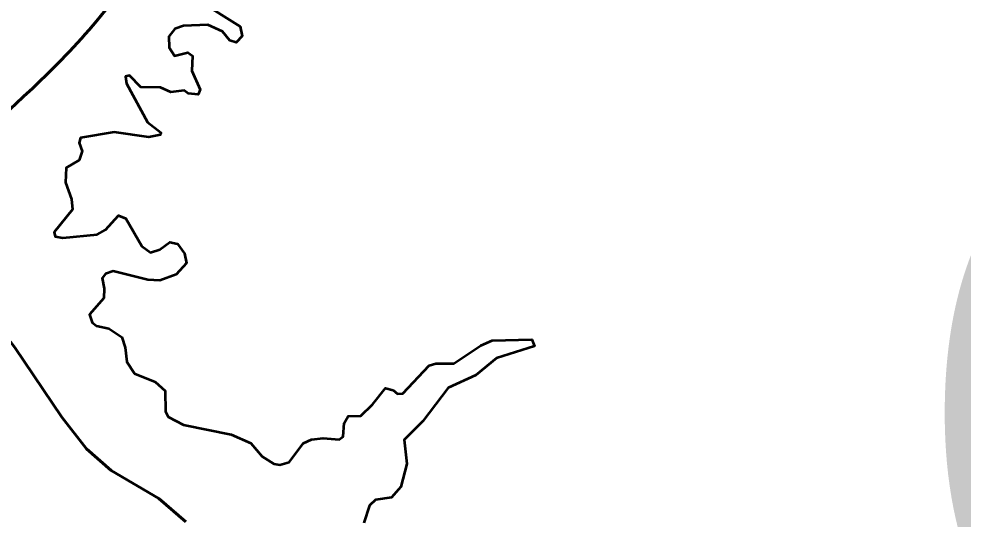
# Model space of a CAD drawing. Extents: x 553962 to 842807, y 8883888 to 9032388.
# Drawn here: x 799824 to 800561, y 9017859 to 9018249 of the extents above; entities that cross this region are included whole.
import ezdxf

# ---------------------------------------------------------------- set-up
doc = ezdxf.new("R2010")
doc.units = 0
doc.header["$LTSCALE"] = 200
doc.linetypes.add('LONG_DASH_SHORT_DASH', pattern=[9.9, 6, -1.2, 1.5, -1.2])
doc.layers.add('1', color=7, linetype='Continuous', lineweight=13)

msp = doc.modelspace()

# ---------------------------------------------------------------- linework, layer by layer
at = {"layer": '1'}
for points in [[(799965.1, 9018262.6), (799997, 9018242.6), (799998.6, 9018235.1), (799993.9, 9018230.2), (799989, 9018231.7), (799983.2, 9018238.8), (799971.8, 9018243.8), (799952.7, 9018243.2), (799946.1, 9018240.9), (799941.4, 9018234.7), (799941.7, 9018226.1), (799945.9, 9018219.8), (799956.1, 9018222.4), (799959.9, 9018219.8), (799959.3, 9018208.1), (799965.8, 9018193.5), (799964.3, 9018189.5), (799956.5, 9018190.3), (799953.3, 9018192.6), (799942.9, 9018191.4), (799934.8, 9018195), (799919.6, 9018195.4), (799910.6, 9018204.3), (799907.7, 9018203.7), (799908.5, 9018198.2), (799924.8, 9018168.1), (799935.2, 9018160), (799935, 9018158.2), (799925.9, 9018156.3), (799898.7, 9018160.3), (799872.6, 9018155.7), (799871.5, 9018151.8), (799873.9, 9018145.5), (799871.5, 9018138.5), (799861.3, 9018132.5), (799860.9, 9018121), (799865.6, 9018108), (799866.4, 9018100), (799852, 9018082.2), (799852.7, 9018079), (799858.8, 9018077.9), (799885.4, 9018080.5), (799892.1, 9018084.2), (799902.1, 9018095.3), (799902.1, 9018095.3), (799907.9, 9018092.9), (799920.4, 9018071.3), (799927, 9018066.5), (799934.4, 9018068.8), (799942.1, 9018074.5), (799948.1, 9018073.2), (799953.7, 9018065.7), (799955.2, 9018058.2), (799947, 9018049.3), (799934.4, 9018044.6), (799925.1, 9018045), (799897.9, 9018052), (799892, 9018049.7), (799889.4, 9018046.5), (799891.1, 9018038.4), (799890.7, 9018030.8)], [(799965.1, 9018262.6), (799997, 9018242.6), (799998.6, 9018235.1), (799993.9, 9018230.2), (799989, 9018231.7), (799983.2, 9018238.8), (799971.8, 9018243.8), (799952.7, 9018243.2), (799946.1, 9018240.9), (799941.4, 9018234.7), (799941.7, 9018226.1), (799945.9, 9018219.8), (799956.1, 9018222.4), (799959.9, 9018219.8), (799959.3, 9018208.1), (799965.8, 9018193.5), (799964.3, 9018189.5), (799956.5, 9018190.3), (799953.3, 9018192.6), (799942.9, 9018191.4), (799934.8, 9018195), (799919.6, 9018195.4), (799910.6, 9018204.3), (799907.7, 9018203.7), (799908.5, 9018198.2), (799924.8, 9018168.1), (799935.2, 9018160), (799935, 9018158.2), (799925.9, 9018156.3), (799898.7, 9018160.3), (799872.6, 9018155.7), (799871.5, 9018151.8), (799873.9, 9018145.5), (799871.5, 9018138.5), (799861.3, 9018132.5), (799860.9, 9018121), (799865.6, 9018108), (799866.4, 9018100), (799852, 9018082.2), (799852.7, 9018079), (799858.8, 9018077.9), (799885.4, 9018080.5), (799892.1, 9018084.2), (799902.1, 9018095.3), (799902.1, 9018095.3), (799907.9, 9018092.9), (799920.4, 9018071.3), (799927, 9018066.5), (799934.4, 9018068.8), (799942.1, 9018074.5), (799948.1, 9018073.2), (799953.7, 9018065.7), (799955.2, 9018058.2), (799947, 9018049.3), (799934.4, 9018044.6), (799925.1, 9018045), (799897.9, 9018052), (799892, 9018049.7), (799889.4, 9018046.5), (799891.1, 9018038.4), (799890.7, 9018030.8)], [(799965.1, 9018262.6), (799997, 9018242.6), (799998.6, 9018235.1), (799993.9, 9018230.2), (799989, 9018231.7), (799983.2, 9018238.8), (799971.8, 9018243.8), (799952.7, 9018243.2), (799946.1, 9018240.9), (799941.4, 9018234.7), (799941.7, 9018226.1), (799945.9, 9018219.8), (799956.1, 9018222.4), (799959.9, 9018219.8), (799959.3, 9018208.1), (799965.8, 9018193.5), (799964.3, 9018189.5), (799956.5, 9018190.3), (799953.3, 9018192.6), (799942.9, 9018191.4), (799934.8, 9018195), (799919.6, 9018195.4), (799910.6, 9018204.3), (799907.7, 9018203.7), (799908.5, 9018198.2), (799924.8, 9018168.1), (799935.2, 9018160), (799935, 9018158.2), (799925.9, 9018156.3), (799898.7, 9018160.3), (799872.6, 9018155.7), (799871.5, 9018151.8), (799873.9, 9018145.5), (799871.5, 9018138.5), (799861.3, 9018132.5), (799860.9, 9018121), (799865.6, 9018108), (799866.4, 9018100), (799852, 9018082.2), (799852.7, 9018079), (799858.8, 9018077.9), (799885.4, 9018080.5), (799892.1, 9018084.2), (799902.1, 9018095.3), (799902.1, 9018095.3), (799907.9, 9018092.9), (799920.4, 9018071.3), (799927, 9018066.5), (799934.4, 9018068.8), (799942.1, 9018074.5), (799948.1, 9018073.2), (799953.7, 9018065.7), (799955.2, 9018058.2), (799947, 9018049.3), (799934.4, 9018044.6), (799925.1, 9018045), (799897.9, 9018052), (799892, 9018049.7), (799889.4, 9018046.5), (799891.1, 9018038.4), (799890.7, 9018030.8)], [(799965.1, 9018262.6), (799997, 9018242.6), (799998.6, 9018235.1), (799993.9, 9018230.2), (799989, 9018231.7), (799983.2, 9018238.8), (799971.8, 9018243.8), (799952.7, 9018243.2), (799946.1, 9018240.9), (799941.4, 9018234.7), (799941.7, 9018226.1), (799945.9, 9018219.8), (799956.1, 9018222.4), (799959.9, 9018219.8), (799959.3, 9018208.1), (799965.8, 9018193.5), (799964.3, 9018189.5), (799956.5, 9018190.3), (799953.3, 9018192.6), (799942.9, 9018191.4), (799934.8, 9018195), (799919.6, 9018195.4), (799910.6, 9018204.3), (799907.7, 9018203.7), (799908.5, 9018198.2), (799924.8, 9018168.1), (799935.2, 9018160), (799935, 9018158.2), (799925.9, 9018156.3), (799898.7, 9018160.3), (799872.6, 9018155.7), (799871.5, 9018151.8), (799873.9, 9018145.5), (799871.5, 9018138.5), (799861.3, 9018132.5), (799860.9, 9018121), (799865.6, 9018108), (799866.4, 9018100), (799852, 9018082.2), (799852.7, 9018079), (799858.8, 9018077.9), (799885.4, 9018080.5), (799892.1, 9018084.2), (799902.1, 9018095.3), (799902.1, 9018095.3), (799907.9, 9018092.9), (799920.4, 9018071.3), (799927, 9018066.5), (799934.4, 9018068.8), (799942.1, 9018074.5), (799948.1, 9018073.2), (799953.7, 9018065.7), (799955.2, 9018058.2), (799947, 9018049.3), (799934.4, 9018044.6), (799925.1, 9018045), (799897.9, 9018052), (799892, 9018049.7), (799889.4, 9018046.5), (799891.1, 9018038.4), (799890.7, 9018030.8)], [(799890.7, 9018030.8), (799879.6, 9018018.2), (799881.7, 9018011.9), (799885.1, 9018009.3), (799894.5, 9018007.2), (799904.7, 9018000.4), (799907.4, 9017992.5), (799908.7, 9017981.1), (799914.5, 9017972.1), (799930.8, 9017965.5), (799938.5, 9017958.5), (799938.7, 9017942.5), (799940.8, 9017938.3), (799952.7, 9017932), (799990.1, 9017924.5), (800005.2, 9017917.8), (800014.1, 9017907.5), (800023.2, 9017901.8), (800027.9, 9017901), (800035.3, 9017903.1), (800046.4, 9017917.7), (800052.5, 9017920.7), (800061.8, 9017921.8), (800074.2, 9017920.7), (800077.4, 9017923.1), (800078.2, 9017933.5), (800081.2, 9017938.8), (800091.2, 9017939.2), (800100.3, 9017947.9), (800110.3, 9017960.7), (800116.4, 9017959), (800119.7, 9017956.2), (800123.9, 9017956.4), (800144.3, 9017978.3), (800149.5, 9017980), (800163.6, 9017979.8), (800184.6, 9017994), (800193.6, 9017997.8), (800224.4, 9017998.6), (800225.5, 9017996)], [(799890.7, 9018030.8), (799879.6, 9018018.2), (799881.7, 9018011.9), (799885.1, 9018009.3), (799894.5, 9018007.2), (799904.7, 9018000.4), (799907.4, 9017992.5), (799908.7, 9017981.1), (799914.5, 9017972.1), (799930.8, 9017965.5), (799938.5, 9017958.5), (799938.7, 9017942.5), (799940.8, 9017938.3), (799952.7, 9017932), (799990.1, 9017924.5), (800005.2, 9017917.8), (800014.1, 9017907.5), (800023.2, 9017901.8), (800027.9, 9017901), (800035.3, 9017903.1), (800046.4, 9017917.7), (800052.5, 9017920.7), (800061.8, 9017921.8), (800074.2, 9017920.7), (800077.4, 9017923.1), (800078.2, 9017933.5), (800081.2, 9017938.8), (800091.2, 9017939.2), (800100.3, 9017947.9), (800110.3, 9017960.7), (800116.4, 9017959), (800119.7, 9017956.2), (800123.9, 9017956.4), (800144.3, 9017978.3), (800149.5, 9017980), (800163.6, 9017979.8), (800184.6, 9017994), (800193.6, 9017997.8), (800224.4, 9017998.6), (800225.5, 9017996)], [(799890.7, 9018030.8), (799879.6, 9018018.2), (799881.7, 9018011.9), (799885.1, 9018009.3), (799894.5, 9018007.2), (799904.7, 9018000.4), (799907.4, 9017992.5), (799908.7, 9017981.1), (799914.5, 9017972.1), (799930.8, 9017965.5), (799938.5, 9017958.5), (799938.7, 9017942.5), (799940.8, 9017938.3), (799952.7, 9017932), (799990.1, 9017924.5), (800005.2, 9017917.8), (800014.1, 9017907.5), (800023.2, 9017901.8), (800027.9, 9017901), (800035.3, 9017903.1), (800046.4, 9017917.7), (800052.5, 9017920.7), (800061.8, 9017921.8), (800074.2, 9017920.7), (800077.4, 9017923.1), (800078.2, 9017933.5), (800081.2, 9017938.8), (800091.2, 9017939.2), (800100.3, 9017947.9), (800110.3, 9017960.7), (800116.4, 9017959), (800119.7, 9017956.2), (800123.9, 9017956.4), (800144.3, 9017978.3), (800149.5, 9017980), (800163.6, 9017979.8), (800184.6, 9017994), (800193.6, 9017997.8), (800224.4, 9017998.6), (800225.5, 9017996)], [(799890.7, 9018030.8), (799879.6, 9018018.2), (799881.7, 9018011.9), (799885.1, 9018009.3), (799894.5, 9018007.2), (799904.7, 9018000.4), (799907.4, 9017992.5), (799908.7, 9017981.1), (799914.5, 9017972.1), (799930.8, 9017965.5), (799938.5, 9017958.5), (799938.7, 9017942.5), (799940.8, 9017938.3), (799952.7, 9017932), (799990.1, 9017924.5), (800005.2, 9017917.8), (800014.1, 9017907.5), (800023.2, 9017901.8), (800027.9, 9017901), (800035.3, 9017903.1), (800046.4, 9017917.7), (800052.5, 9017920.7), (800061.8, 9017921.8), (800074.2, 9017920.7), (800077.4, 9017923.1), (800078.2, 9017933.5), (800081.2, 9017938.8), (800091.2, 9017939.2), (800100.3, 9017947.9), (800110.3, 9017960.7), (800116.4, 9017959), (800119.7, 9017956.2), (800123.9, 9017956.4), (800144.3, 9017978.3), (800149.5, 9017980), (800163.6, 9017979.8), (800184.6, 9017994), (800193.6, 9017997.8), (800224.4, 9017998.6), (800225.5, 9017996)], [(800225.5, 9017996), (800226.5, 9017993.5), (800196.8, 9017984), (800180.8, 9017970.7), (800159.2, 9017960.9), (800139.4, 9017935), (800125, 9017920.3), (800126.9, 9017901.6), (800122.4, 9017883.8), (800115, 9017875.5), (800102.5, 9017873.6), (800097.9, 9017869.2), (800093.5, 9017855.8)], [(800225.5, 9017996), (800226.5, 9017993.5), (800196.8, 9017984), (800180.8, 9017970.7), (800159.2, 9017960.9), (800139.4, 9017935), (800125, 9017920.3), (800126.9, 9017901.6), (800122.4, 9017883.8), (800115, 9017875.5), (800102.5, 9017873.6), (800097.9, 9017869.2), (800093.5, 9017855.8)], [(800225.5, 9017996), (800226.5, 9017993.5), (800196.8, 9017984), (800180.8, 9017970.7), (800159.2, 9017960.9), (800139.4, 9017935), (800125, 9017920.3), (800126.9, 9017901.6), (800122.4, 9017883.8), (800115, 9017875.5), (800102.5, 9017873.6), (800097.9, 9017869.2), (800093.5, 9017855.8)], [(800225.5, 9017996), (800226.5, 9017993.5), (800196.8, 9017984), (800180.8, 9017970.7), (800159.2, 9017960.9), (800139.4, 9017935), (800125, 9017920.3), (800126.9, 9017901.6), (800122.4, 9017883.8), (800115, 9017875.5), (800102.5, 9017873.6), (800097.9, 9017869.2), (800093.5, 9017855.8)]]:
    msp.add_lwpolyline(points, dxfattribs=at)
at = {"layer": '1', "lineweight": 53}
for points in [[(799965.1, 9018262.6), (799997, 9018242.6), (799998.6, 9018235.1), (799993.9, 9018230.2), (799989, 9018231.7), (799983.2, 9018238.8), (799971.8, 9018243.8), (799952.7, 9018243.2), (799946.1, 9018240.9), (799941.4, 9018234.7), (799941.7, 9018226.1), (799945.9, 9018219.8), (799956.1, 9018222.4), (799959.9, 9018219.8), (799959.3, 9018208.1), (799965.8, 9018193.5), (799964.3, 9018189.5), (799956.5, 9018190.3), (799953.3, 9018192.6), (799942.9, 9018191.4), (799934.8, 9018195), (799919.6, 9018195.4), (799910.6, 9018204.3), (799907.7, 9018203.7), (799908.5, 9018198.2), (799924.8, 9018168.1), (799935.2, 9018160), (799935, 9018158.2), (799925.9, 9018156.3), (799898.7, 9018160.3), (799872.6, 9018155.7), (799871.5, 9018151.8), (799873.9, 9018145.5), (799871.5, 9018138.5), (799861.3, 9018132.5), (799860.9, 9018121), (799865.6, 9018108), (799866.4, 9018100), (799852, 9018082.2), (799852.7, 9018079), (799858.8, 9018077.9), (799885.4, 9018080.5), (799892.1, 9018084.2), (799902.1, 9018095.3), (799902.1, 9018095.3), (799907.9, 9018092.9), (799920.4, 9018071.3), (799927, 9018066.5), (799934.4, 9018068.8), (799942.1, 9018074.5), (799948.1, 9018073.2), (799953.7, 9018065.7), (799955.2, 9018058.2), (799947, 9018049.3), (799934.4, 9018044.6), (799925.1, 9018045), (799897.9, 9018052), (799892, 9018049.7), (799889.4, 9018046.5), (799891.1, 9018038.4), (799890.7, 9018030.8)], [(799890.7, 9018030.8), (799879.6, 9018018.2), (799881.7, 9018011.9), (799885.1, 9018009.3), (799894.5, 9018007.2), (799904.7, 9018000.4), (799907.4, 9017992.5), (799908.7, 9017981.1), (799914.5, 9017972.1), (799930.8, 9017965.5), (799938.5, 9017958.5), (799938.7, 9017942.5), (799940.8, 9017938.3), (799952.7, 9017932), (799990.1, 9017924.5), (800005.2, 9017917.8), (800014.1, 9017907.5), (800023.2, 9017901.8), (800027.9, 9017901), (800035.3, 9017903.1), (800046.4, 9017917.7), (800052.5, 9017920.7), (800061.8, 9017921.8), (800074.2, 9017920.7), (800077.4, 9017923.1), (800078.2, 9017933.5), (800081.2, 9017938.8), (800091.2, 9017939.2), (800100.3, 9017947.9), (800110.3, 9017960.7), (800116.4, 9017959), (800119.7, 9017956.2), (800123.9, 9017956.4), (800144.3, 9017978.3), (800149.5, 9017980), (800163.6, 9017979.8), (800184.6, 9017994), (800193.6, 9017997.8), (800224.4, 9017998.6), (800225.5, 9017996)], [(800225.5, 9017996), (800226.5, 9017993.5), (800196.8, 9017984), (800180.8, 9017970.7), (800159.2, 9017960.9), (800139.4, 9017935), (800125, 9017920.3), (800126.9, 9017901.6), (800122.4, 9017883.8), (800115, 9017875.5), (800102.5, 9017873.6), (800097.9, 9017869.2), (800093.5, 9017855.8)]]:
    msp.add_lwpolyline(points, dxfattribs=at)
at = {"layer": '1', "linetype": 'LONG_DASH_SHORT_DASH', "lineweight": 60}
msp.add_lwpolyline([(799676.1, 9018227.4), (799691.5, 9018181.4), (799706.1, 9018146.9), (799731.2, 9018099.3), (799747, 9018084.8), (799757, 9018071.2), (799773.4, 9018054.3), (799821.2, 9017992.5), (799857.9, 9017938), (799877.3, 9017913.4), (799896.4, 9017896.4), (799933.6, 9017874.7), (799954.7, 9017856.6)], dxfattribs=at)
msp.add_lwpolyline([(799676.1, 9018227.4), (799691.5, 9018181.4), (799706.1, 9018146.9), (799731.2, 9018099.3), (799747, 9018084.8), (799757, 9018071.2), (799773.4, 9018054.3), (799821.2, 9017992.5), (799857.9, 9017938), (799877.3, 9017913.4), (799896.4, 9017896.4), (799933.6, 9017874.7), (799954.7, 9017856.6)], dxfattribs=at)
msp.add_spline([(799730.7, 9018099.1), (799781.3, 9018145.5), (799885.1, 9018246.8), (799939, 9018312.6), (800004, 9018370), (800066.4, 9018424.8), (800133.1, 9018458.6), (800205.7, 9018471.2), (800231.6, 9018470)], degree=3, dxfattribs=at)
msp.add_spline([(799730.7, 9018099.1), (799781.3, 9018145.5), (799885.1, 9018246.8), (799939, 9018312.6), (800004, 9018370), (800066.4, 9018424.8), (800133.1, 9018458.6), (800205.7, 9018471.2), (800231.6, 9018470)], degree=3, dxfattribs=at)

# ---------------------------------------------------------------- texts
at = {"layer": '1'}
msp.add_text('Gouveia', height=500, dxfattribs=at).set_placement((800512.7, 9017688.7))

doc.saveas('drawing.dxf')
